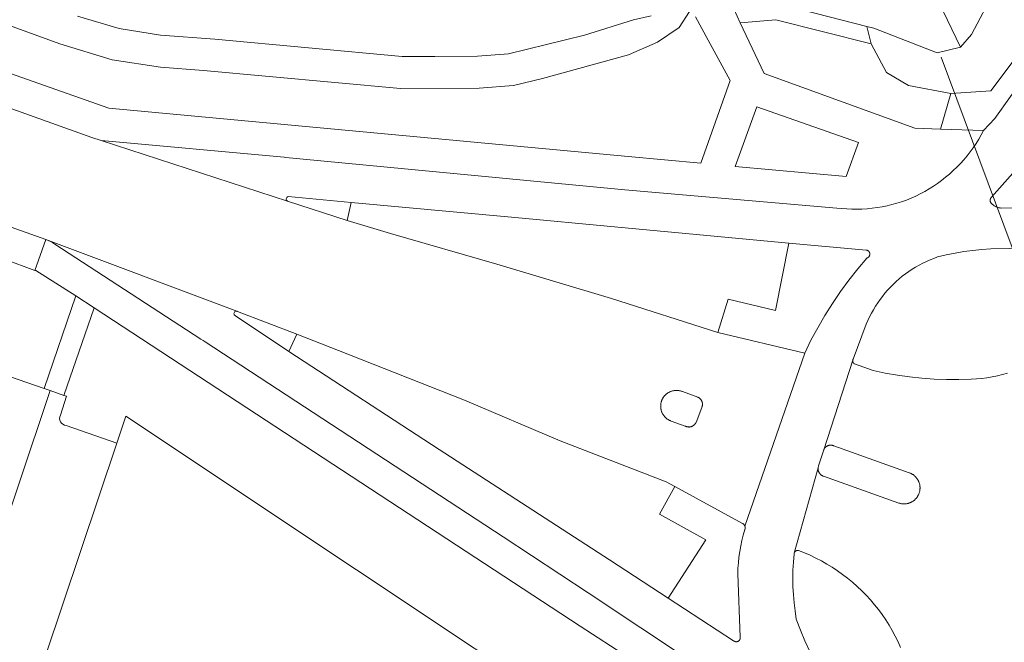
# Model space of a CAD drawing. Header units: metres. Extents: x 149984 to 156489, y 469398 to 478068.
# Tile 272 of 656: x 153546 to 153608, y 472508 to 472547. Entities that reach past the tile are written whole.
import ezdxf

# ---------------------------------------------------------------- set-up
doc = ezdxf.new("R2010")
doc.units = ezdxf.units.M
doc.header["$LTSCALE"] = 0.75
for name, color, linetype, lineweight in [('B-WE-GR-BEPLANTING_CULTUUR_HEESTERS-GV', 252, 'Continuous', 18), ('B-WE-KW-KUNSTWERK_DUIKER-G', 6, 'Continuous', 18), ('B-WE-OG-TERREIN_BEGROEID-GV', 252, 'Continuous', 18), ('B-WE-OG-TERREIN_ERF-GV', 252, 'Continuous', 18), ('B-WE-OG-TERREIN_OEVER-GV', 252, 'Continuous', 18), ('B-WE-OG-WATER_MEER-GV', 252, 'Continuous', 18), ('B-WE-VH-GESLOTENVERHARDING_ASFALT-GV', 252, 'Continuous', 18), ('B-WE-VH-GESLOTENVERHARDING_BETON-GV', 252, 'Continuous', 18), ('B-WE-VH-OPENVERHARDING_BETONSTRAATSTEEN-GV', 252, 'Continuous', 18), ('B-WE-VH-OPENVERHARDING_TEGEL-GV', 252, 'Continuous', 18)]:
    doc.layers.add(name, color=color, linetype=linetype, lineweight=lineweight)

msp = doc.modelspace()

# ---------------------------------------------------------------- linework, layer by layer
at = {"layer": 'B-WE-GR-BEPLANTING_CULTUUR_HEESTERS-GV', "flags": 128}
for points in [[(153542.152, 472524.126), (153542.553, 472525.322), (153543.504, 472524.995), (153547.919, 472523.475), (153549.896, 472529.272), (153547.4, 472530.861), (153547.34, 472530.867), (153545.438, 472531.56)], [(153587.452, 472504.696), (153581.429, 472508.616), (153551.037, 472528.527), (153549.157, 472523.047), (153549.311, 472522.993), (153548.932, 472521.821)], [(153552.456, 472520.068), (153553.019, 472521.745), (153567.445, 472512.135), (153582.203, 472502.303)], [(153549.292, 472521.17), (153552.456, 472520.068)]]:
    msp.add_lwpolyline(points, dxfattribs=at)
at = {"layer": 'B-WE-GR-BEPLANTING_CULTUUR_HEESTERS-GV'}
msp.add_lwpolyline([(153548.932, 472521.821, 0.521611), (153549.292, 472521.17)], format="xyb", dxfattribs=at)
at = {"layer": 'B-WE-KW-KUNSTWERK_DUIKER-G', "flags": 128}
msp.add_lwpolyline([(153603.988, 472544.188), (153628.798, 472477.649)], dxfattribs=at)
at = {"layer": 'B-WE-OG-TERREIN_BEGROEID-GV', "flags": 128}
for points in [[(153519.84, 472552.341), (153551.967, 472541.008), (153584.411, 472537.987), (153588.963, 472537.563), (153590.791, 472542.735), (153589.421, 472545.263), (153588.63, 472546.71)], [(153611.615, 472548.134), (153607.094, 472542.089), (153604.581, 472541.913), (153603.945, 472539.703), (153606.637, 472539.614), (153607.333, 472540.359), (153612.234, 472547.234)], [(153542.752, 472547.258), (153548.901, 472545.031), (153552.164, 472544.036), (153555.185, 472543.564), (153557.881, 472543.366), (153570.193, 472542.241), (153575.096, 472542.251), (153577.249, 472542.419), (153579.057, 472542.863), (153584.447, 472544.332), (153586.247, 472545.126), (153587.596, 472546.055), (153588.25, 472547.056)], [(153588.25, 472547.056), (153587.596, 472546.055), (153586.247, 472545.126), (153584.447, 472544.332), (153579.057, 472542.863), (153577.249, 472542.419), (153575.096, 472542.251), (153570.193, 472542.241), (153557.881, 472543.366), (153555.185, 472543.564), (153552.164, 472544.036), (153548.901, 472545.031), (153542.752, 472547.258)], [(153585.86, 472546.78), (153584.75, 472546.52), (153581.69, 472545.57), (153576.93, 472544.4), (153575.01, 472544.25), (153572.33, 472544.23), (153570.29, 472544.24), (153558.58, 472545.32), (153555.18, 472545.57), (153552.61, 472545.99), (153550, 472546.76)], [(153620.065, 472532.451), (153607.081, 472532.204), (153606.521, 472532.166), (153605.963, 472532.11), (153605.407, 472532.035), (153604.854, 472531.943), (153604.304, 472531.833), (153603.758, 472531.705), (153603.521, 472531.618), (153603.286, 472531.523), (153603.056, 472531.421), (153602.828, 472531.31), (153602.605, 472531.192), (153602.385, 472531.067), (153602.17, 472530.934), (153601.96, 472530.794), (153601.754, 472530.647), (153601.554, 472530.493), (153601.359, 472530.333), (153601.169, 472530.166), (153600.985, 472529.992), (153600.807, 472529.813), (153600.635, 472529.628), (153600.47, 472529.437), (153600.311, 472529.24), (153600.159, 472529.039), (153600.013, 472528.832), (153599.875, 472528.621), (153599.744, 472528.405), (153599.62, 472528.184), (153599.504, 472527.96), (153599.395, 472527.732), (153599.294, 472527.5), (153598.472, 472525.307), (153598.469, 472525.3), (153598.466, 472525.293), (153598.464, 472525.286), (153598.461, 472525.279), (153598.459, 472525.271), (153598.457, 472525.264), (153598.456, 472525.257), (153598.454, 472525.249), (153598.453, 472525.241), (153598.452, 472525.234), (153598.452, 472525.226), (153598.452, 472525.218), (153598.452, 472525.21), (153598.452, 472525.203), (153598.452, 472525.195), (153598.453, 472525.187), (153598.454, 472525.18), (153598.456, 472525.172), (153598.457, 472525.164), (153598.459, 472525.157), (153598.461, 472525.149), (153598.463, 472525.142), (153598.466, 472525.135), (153598.469, 472525.128), (153598.472, 472525.121), (153598.475, 472525.114), (153598.479, 472525.107), (153598.483, 472525.1), (153598.487, 472525.093), (153598.491, 472525.087), (153598.496, 472525.081), (153598.501, 472525.075), (153598.505, 472525.069), (153598.511, 472525.063), (153598.516, 472525.057), (153598.521, 472525.052), (153598.527, 472525.047), (153598.533, 472525.042), (153598.539, 472525.037), (153598.545, 472525.032), (153598.552, 472525.028), (153598.558, 472525.024), (153598.565, 472525.02), (153599.738, 472524.61), (153600.491, 472524.449), (153601.25, 472524.314), (153602.012, 472524.205), (153602.778, 472524.122), (153603.547, 472524.066), (153604.317, 472524.036), (153605.087, 472524.033), (153605.857, 472524.056), (153606.187, 472524.077), (153606.516, 472524.109), (153606.844, 472524.152), (153607.171, 472524.206), (153607.495, 472524.27), (153607.817, 472524.346), (153608.136, 472524.431)], [(153601.448, 472507.289), (153601.285, 472507.647), (153601.111, 472508), (153600.923, 472508.345), (153600.724, 472508.685), (153600.514, 472509.016), (153600.291, 472509.341), (153600.058, 472509.657), (153599.813, 472509.965), (153599.558, 472510.264), (153599.293, 472510.554), (153599.018, 472510.835), (153598.733, 472511.106), (153598.438, 472511.367), (153598.135, 472511.617), (153597.823, 472511.856), (153597.503, 472512.085), (153597.175, 472512.302), (153596.84, 472512.508), (153596.498, 472512.701), (153596.149, 472512.883), (153595.794, 472513.052), (153595.434, 472513.209), (153595.068, 472513.353), (153595.06, 472513.354), (153595.052, 472513.355), (153595.044, 472513.356), (153595.035, 472513.357), (153595.027, 472513.357), (153595.019, 472513.357), (153595.011, 472513.357), (153595.003, 472513.356), (153594.995, 472513.355), (153594.986, 472513.354), (153594.978, 472513.353), (153594.97, 472513.351), (153594.962, 472513.349), (153594.955, 472513.347), (153594.947, 472513.344), (153594.939, 472513.341), (153594.931, 472513.338), (153594.924, 472513.335), (153594.917, 472513.331), (153594.909, 472513.327), (153594.902, 472513.323), (153594.895, 472513.319), (153594.889, 472513.314), (153594.882, 472513.309), (153594.875, 472513.304), (153594.869, 472513.299), (153594.863, 472513.294), (153594.857, 472513.288), (153594.851, 472513.282), (153594.846, 472513.276), (153594.841, 472513.27), (153594.836, 472513.263), (153594.831, 472513.257), (153594.826, 472513.25), (153594.822, 472513.243), (153594.818, 472513.236), (153594.814, 472513.229), (153594.81, 472513.221), (153594.796, 472513.183), (153594.789, 472513.139), (153594.746, 472512.63), (153594.72, 472512.12), (153594.711, 472511.609), (153594.72, 472511.098), (153594.746, 472510.588), (153594.789, 472510.079), (153594.849, 472509.572), (153594.926, 472509.067), (153595.183, 472508.38), (153595.463, 472507.701), (153595.765, 472507.032)]]:
    msp.add_lwpolyline(points, dxfattribs=at)
for points in [[(153590.973, 472547.302), (153591.04, 472547.17), (153591.427, 472546.35), (153593.658, 472546.529), (153599.604, 472545.023), (153599.344, 472546.118), (153593.74, 472547.54)], [(153599.604, 472545.023), (153593.658, 472546.529), (153591.427, 472546.35), (153592.921, 472543.177), (153602.344, 472539.756), (153603.945, 472539.703), (153604.581, 472541.913), (153601.949, 472542.42), (153600.559, 472543.232)], [(153591.114, 472537.352), (153598.044, 472536.724), (153598.82, 472538.863), (153592.453, 472541.086)], [(153567.108, 472535.113), (153566.859, 472533.991), (153569.555, 472533.17), (153576.21, 472531.246), (153583.376, 472529.112), (153590.032, 472526.971), (153590.662, 472529.063), (153593.624, 472528.367), (153594.467, 472532.574), (153583.994, 472533.537), (153576.892, 472534.22)], [(153566.321, 472525.848), (153563.702, 472526.879), (153563.205, 472525.803), (153572.609, 472519.667), (153583.249, 472512.765), (153586.929, 472510.378), (153589.275, 472514.009), (153586.374, 472515.616), (153587.337, 472517.359), (153586.788, 472517.653), (153580.179, 472520.209), (153574.193, 472522.751)]]:
    msp.add_lwpolyline(points, close=True, dxfattribs=at)
at = {"layer": 'B-WE-OG-TERREIN_ERF-GV', "flags": 128}
msp.add_lwpolyline([(153570.286, 472480.015), (153574.057, 472478.649), (153581.749, 472500.948), (153582.203, 472502.303), (153567.445, 472512.135), (153553.019, 472521.745), (153552.456, 472520.068), (153545.729, 472500), (153542.954, 472491.72), (153542.177, 472489.404), (153542.551, 472489.279)], close=True, dxfattribs=at)
at = {"layer": 'B-WE-OG-TERREIN_OEVER-GV', "flags": 128}
msp.add_lwpolyline([(153607.32, 472548.35), (153605.87, 472545.61), (153605.19, 472544.83), (153603.74, 472544.47), (153599.775, 472546.009), (153599.344, 472546.118), (153599.604, 472545.023), (153600.559, 472543.232), (153601.949, 472542.42), (153604.581, 472541.913), (153607.094, 472542.089), (153611.615, 472548.134)], dxfattribs=at)
at = {"layer": 'B-WE-OG-WATER_MEER-GV', "flags": 128}
for points in [[(153593.74, 472547.54), (153599.344, 472546.118), (153599.775, 472546.009), (153603.74, 472544.47), (153605.19, 472544.83), (153597.29, 472561.25)], [(153597.29, 472561.25), (153605.19, 472544.83), (153605.87, 472545.61), (153607.32, 472548.35)], [(153550, 472546.76), (153552.61, 472545.99), (153555.18, 472545.57), (153558.58, 472545.32), (153570.29, 472544.24), (153572.33, 472544.23), (153575.01, 472544.25), (153576.93, 472544.4), (153581.69, 472545.57), (153584.75, 472546.52), (153585.86, 472546.78)]]:
    msp.add_lwpolyline(points, dxfattribs=at)
at = {"layer": 'B-WE-VH-GESLOTENVERHARDING_ASFALT-GV', "flags": 128}
for points in [[(153612.234, 472547.234), (153607.333, 472540.359), (153606.637, 472539.614), (153606.487, 472539.335), (153606.328, 472539.061), (153606.16, 472538.794), (153605.982, 472538.532), (153605.796, 472538.276), (153605.6, 472538.027), (153605.397, 472537.784), (153605.185, 472537.549), (153604.965, 472537.322), (153604.737, 472537.102), (153604.502, 472536.89), (153604.26, 472536.686), (153604.011, 472536.491), (153603.755, 472536.304), (153603.493, 472536.127), (153603.225, 472535.958), (153602.951, 472535.799), (153602.672, 472535.65), (153602.388, 472535.51), (153602.1, 472535.38), (153601.807, 472535.26), (153601.51, 472535.15), (153601.208, 472535.057), (153600.903, 472534.975), (153600.596, 472534.903), (153600.286, 472534.841), (153599.975, 472534.79), (153599.661, 472534.75), (153599.347, 472534.719), (153599.032, 472534.7), (153598.716, 472534.691), (153598.4, 472534.693), (153598.085, 472534.705), (153597.77, 472534.728), (153597.456, 472534.762), (153584.216, 472535.907), (153563.027, 472537.932), (153562.913, 472537.948), (153551.482, 472538.99), (153563.137, 472535.184)], [(153560.005, 472528.291), (153563.702, 472526.879), (153566.321, 472525.848), (153574.193, 472522.751), (153580.179, 472520.209), (153586.788, 472517.653), (153587.337, 472517.359), (153591.571, 472515.048), (153591.581, 472515.042), (153591.59, 472515.036), (153591.599, 472515.029), (153591.608, 472515.022), (153591.617, 472515.015), (153591.625, 472515.008), (153591.633, 472515), (153591.641, 472514.992), (153591.649, 472514.984), (153591.656, 472514.975), (153591.663, 472514.966), (153591.67, 472514.957), (153591.676, 472514.948), (153591.682, 472514.939), (153591.688, 472514.929), (153591.693, 472514.919), (153591.698, 472514.909), (153591.703, 472514.899), (153591.707, 472514.889), (153591.711, 472514.878), (153595.453, 472525.693), (153590.032, 472526.971), (153583.376, 472529.112), (153576.21, 472531.246), (153569.555, 472533.17), (153566.859, 472533.991), (153563.137, 472535.184), (153551.482, 472538.99), (153550.908, 472539.178), (153541.177, 472542.647)], [(153621.563, 472535.012), (153607.741, 472534.758), (153607.708, 472534.761), (153607.675, 472534.765), (153607.642, 472534.771), (153607.609, 472534.778), (153607.577, 472534.785), (153607.545, 472534.794), (153607.513, 472534.804), (153607.482, 472534.815), (153607.451, 472534.827), (153607.42, 472534.841), (153607.39, 472534.855), (153607.361, 472534.87), (153607.332, 472534.887), (153607.303, 472534.904), (153607.275, 472534.922), (153607.248, 472534.942), (153607.222, 472534.962), (153607.196, 472534.983), (153607.171, 472535.005), (153607.147, 472535.028), (153607.14, 472535.034), (153607.132, 472535.04), (153607.126, 472535.047), (153607.119, 472535.054), (153607.112, 472535.061), (153607.106, 472535.068), (153607.1, 472535.076), (153607.095, 472535.083), (153607.089, 472535.091), (153607.084, 472535.099), (153607.079, 472535.107), (153607.075, 472535.116), (153607.07, 472535.124), (153607.067, 472535.133), (153607.063, 472535.142), (153607.06, 472535.151), (153607.057, 472535.16), (153607.054, 472535.169), (153607.051, 472535.178), (153607.049, 472535.188), (153607.048, 472535.197), (153607.046, 472535.206), (153607.045, 472535.216), (153607.044, 472535.225), (153607.044, 472535.235), (153607.044, 472535.245), (153607.044, 472535.254), (153607.045, 472535.264), (153607.046, 472535.273), (153607.047, 472535.283), (153607.048, 472535.292), (153607.05, 472535.301), (153607.052, 472535.311), (153607.055, 472535.32), (153607.058, 472535.329), (153607.061, 472535.338), (153607.065, 472535.347), (153607.068, 472535.356), (153607.072, 472535.364), (153607.077, 472535.373), (153607.082, 472535.381), (153607.086, 472535.389), (153607.092, 472535.397), (153607.097, 472535.405), (153607.103, 472535.413), (153607.109, 472535.42), (153607.115, 472535.427), (153607.122, 472535.434), (153608.455, 472536.94)], [(153538.229, 472536.248), (153538.408, 472536.22), (153548.031, 472532.802), (153559.966, 472528.31)], [(153563.174, 472535.474), (153567.108, 472535.113), (153576.892, 472534.22), (153583.994, 472533.537), (153594.467, 472532.574), (153599.285, 472532.137), (153599.294, 472532.136), (153599.303, 472532.135), (153599.311, 472532.134), (153599.32, 472532.132), (153599.329, 472532.13), (153599.337, 472532.128), (153599.346, 472532.125), (153599.354, 472532.123), (153599.363, 472532.119), (153599.371, 472532.116), (153599.379, 472532.112), (153599.387, 472532.108), (153599.395, 472532.104), (153599.402, 472532.099), (153599.41, 472532.095), (153599.417, 472532.09), (153599.424, 472532.084), (153599.431, 472532.079), (153599.438, 472532.073), (153599.444, 472532.067), (153599.451, 472532.061), (153599.457, 472532.054), (153599.462, 472532.048), (153599.468, 472532.041), (153599.473, 472532.034), (153599.479, 472532.027), (153599.483, 472532.019), (153599.488, 472532.012), (153599.492, 472532.004), (153599.497, 472531.996), (153599.5, 472531.988), (153599.504, 472531.98), (153599.507, 472531.972), (153599.51, 472531.963), (153599.513, 472531.955), (153599.515, 472531.946), (153599.517, 472531.938), (153599.519, 472531.929), (153599.52, 472531.92), (153599.522, 472531.911), (153599.522, 472531.902), (153599.523, 472531.894), (153599.523, 472531.885), (153599.523, 472531.876), (153599.523, 472531.867), (153599.522, 472531.858), (153599.521, 472531.849), (153599.52, 472531.841), (153599.518, 472531.832), (153599.516, 472531.823), (153599.514, 472531.815), (153599.512, 472531.806), (153599.509, 472531.798), (153599.506, 472531.789), (153599.502, 472531.781), (153599.499, 472531.773), (153599.495, 472531.765), (153599.491, 472531.757), (153599.486, 472531.75), (153599.481, 472531.742), (153599.476, 472531.735), (153599.471, 472531.728), (153599.466, 472531.721), (153599.46, 472531.714), (153599.454, 472531.707), (153599.448, 472531.701), (153599.441, 472531.695), (153599.435, 472531.689), (153599.428, 472531.683), (153599.421, 472531.678), (153599.414, 472531.673), (153599.406, 472531.668), (153599.399, 472531.663), (153599.391, 472531.659), (153599.383, 472531.654), (153599.375, 472531.651), (153599.367, 472531.647), (153599.359, 472531.644), (153599.35, 472531.641), (153599.342, 472531.638), (153598.766, 472530.958), (153598.215, 472530.258), (153597.688, 472529.54), (153597.188, 472528.803), (153596.713, 472528.049), (153596.266, 472527.278), (153595.845, 472526.493), (153595.453, 472525.693), (153591.711, 472514.878), (153591.715, 472514.868), (153591.718, 472514.857), (153591.721, 472514.846), (153591.724, 472514.835), (153591.726, 472514.824), (153591.728, 472514.813), (153591.729, 472514.802), (153591.73, 472514.791), (153591.731, 472514.779), (153591.731, 472514.768), (153591.731, 472514.757), (153591.731, 472514.746), (153591.73, 472514.735), (153591.728, 472514.723), (153591.727, 472514.712), (153591.725, 472514.701), (153591.722, 472514.69), (153591.72, 472514.679), (153591.717, 472514.669), (153591.713, 472514.658), (153591.616, 472514.32), (153591.531, 472513.978), (153591.457, 472513.634), (153591.395, 472513.288), (153591.345, 472512.939), (153591.307, 472512.59), (153591.28, 472512.239), (153591.265, 472511.887), (153591.426, 472507.93), (153591.427, 472507.921), (153591.427, 472507.913), (153591.428, 472507.904), (153591.428, 472507.895), (153591.427, 472507.886), (153591.427, 472507.878), (153591.426, 472507.869), (153591.424, 472507.86), (153591.423, 472507.852), (153591.421, 472507.843), (153591.419, 472507.835), (153591.416, 472507.826), (153591.414, 472507.818), (153591.411, 472507.81), (153591.407, 472507.802), (153591.404, 472507.794), (153591.4, 472507.786), (153591.396, 472507.778), (153591.392, 472507.771), (153591.387, 472507.763), (153591.382, 472507.756), (153591.377, 472507.749), (153591.372, 472507.742), (153591.366, 472507.735), (153591.36, 472507.729), (153591.354, 472507.723), (153591.348, 472507.717), (153591.341, 472507.711), (153591.335, 472507.705), (153591.328, 472507.7), (153591.321, 472507.694), (153591.314, 472507.689), (153591.306, 472507.685), (153591.299, 472507.68), (153591.291, 472507.676), (153591.283, 472507.672), (153591.275, 472507.669), (153591.267, 472507.665), (153591.259, 472507.662), (153591.251, 472507.66), (153591.242, 472507.657), (153591.234, 472507.655), (153591.226, 472507.653), (153591.217, 472507.651), (153591.208, 472507.65), (153591.2, 472507.649), (153591.191, 472507.648), (153591.182, 472507.648), (153591.173, 472507.648), (153591.165, 472507.648), (153591.156, 472507.648), (153591.147, 472507.649), (153591.139, 472507.65), (153591.13, 472507.652), (153591.121, 472507.653), (153591.113, 472507.655), (153591.105, 472507.658), (153591.096, 472507.66), (153591.088, 472507.663), (153591.08, 472507.666), (153591.072, 472507.67), (153591.064, 472507.673), (153591.056, 472507.677), (153591.048, 472507.681), (153591.041, 472507.686), (153591.034, 472507.691), (153591.026, 472507.696), (153591.019, 472507.701), (153591.013, 472507.706), (153591.006, 472507.712), (153586.929, 472510.378), (153583.249, 472512.765), (153572.609, 472519.667), (153563.205, 472525.803), (153559.877, 472528.029), (153559.804, 472528.084)], [(153559.966, 472528.31), (153548.031, 472532.802)], [(153548.588, 472532.507), (153557.701, 472526.557), (153557.856, 472526.486), (153557.979, 472526.406), (153576.607, 472514.214), (153581.913, 472510.706), (153588.511, 472506.321)], [(153595.765, 472507.032), (153595.463, 472507.701), (153595.183, 472508.38), (153594.926, 472509.067), (153594.849, 472509.572), (153594.789, 472510.079), (153594.746, 472510.588), (153594.72, 472511.098), (153594.711, 472511.609), (153594.72, 472512.12), (153594.746, 472512.63), (153594.789, 472513.139), (153594.796, 472513.183), (153596.286, 472518.525), (153596.311, 472518.637), (153596.642, 472519.647), (153598.456, 472525.257), (153598.457, 472525.264), (153598.459, 472525.271), (153598.461, 472525.279), (153598.464, 472525.286), (153598.466, 472525.293), (153598.469, 472525.3), (153598.472, 472525.307), (153599.294, 472527.5), (153599.395, 472527.732), (153599.504, 472527.96), (153599.62, 472528.184), (153599.744, 472528.405), (153599.875, 472528.621), (153600.013, 472528.832), (153600.159, 472529.039), (153600.311, 472529.24), (153600.47, 472529.437), (153600.635, 472529.628), (153600.807, 472529.813), (153600.985, 472529.992), (153601.169, 472530.166), (153601.359, 472530.333), (153601.554, 472530.493), (153601.754, 472530.647), (153601.96, 472530.794), (153602.17, 472530.934), (153602.385, 472531.067), (153602.605, 472531.192), (153602.828, 472531.31), (153603.056, 472531.421), (153603.286, 472531.523), (153603.521, 472531.618), (153603.758, 472531.705), (153604.304, 472531.833), (153604.854, 472531.943), (153605.407, 472532.035), (153605.963, 472532.11), (153606.521, 472532.166), (153607.081, 472532.204), (153620.065, 472532.451)], [(153608.136, 472524.431), (153607.817, 472524.346), (153607.495, 472524.27), (153607.171, 472524.206), (153606.844, 472524.152), (153606.516, 472524.109), (153606.187, 472524.077), (153605.857, 472524.056), (153605.087, 472524.033), (153604.317, 472524.036), (153603.547, 472524.066), (153602.778, 472524.122), (153602.012, 472524.205), (153601.25, 472524.314), (153600.491, 472524.449), (153599.738, 472524.61), (153598.565, 472525.02), (153598.558, 472525.024), (153598.552, 472525.028), (153598.545, 472525.032), (153598.539, 472525.037), (153598.533, 472525.042), (153598.527, 472525.047), (153598.521, 472525.052), (153598.516, 472525.057), (153598.511, 472525.063), (153598.505, 472525.069), (153598.501, 472525.075), (153598.496, 472525.081), (153598.491, 472525.087), (153598.487, 472525.093), (153598.483, 472525.1), (153598.479, 472525.107), (153598.475, 472525.114), (153598.472, 472525.121), (153598.469, 472525.128), (153598.466, 472525.135), (153598.463, 472525.142), (153598.461, 472525.149), (153598.459, 472525.157), (153598.457, 472525.164), (153598.456, 472525.172), (153598.454, 472525.18), (153598.453, 472525.187), (153598.452, 472525.195), (153598.452, 472525.203), (153598.452, 472525.21), (153598.452, 472525.218), (153598.452, 472525.226), (153598.452, 472525.234), (153598.453, 472525.241), (153598.454, 472525.249), (153598.456, 472525.257), (153596.642, 472519.647), (153596.649, 472519.661), (153596.656, 472519.676), (153596.663, 472519.691), (153596.671, 472519.705), (153596.679, 472519.719), (153596.688, 472519.732), (153596.697, 472519.746), (153596.707, 472519.759), (153596.718, 472519.771), (153596.728, 472519.784), (153596.739, 472519.795), (153596.751, 472519.807), (153596.763, 472519.818), (153596.775, 472519.829), (153596.788, 472519.839), (153596.801, 472519.849), (153596.814, 472519.858), (153596.828, 472519.867), (153596.841, 472519.875), (153596.856, 472519.883), (153596.87, 472519.891), (153596.885, 472519.897), (153596.9, 472519.904), (153596.915, 472519.91), (153596.93, 472519.915), (153596.946, 472519.92), (153596.962, 472519.924), (153596.977, 472519.928), (153596.993, 472519.931), (153597.009, 472519.934), (153597.026, 472519.936), (153597.042, 472519.937), (153597.058, 472519.938), (153597.074, 472519.938), (153597.091, 472519.938), (153597.107, 472519.937), (153597.123, 472519.936), (153597.139, 472519.934), (153597.155, 472519.932), (153597.171, 472519.929), (153597.187, 472519.925), (153597.203, 472519.921), (153597.218, 472519.916), (153597.234, 472519.911), (153597.249, 472519.905), (153597.264, 472519.899), (153601.975, 472518.216), (153602.008, 472518.205), (153602.04, 472518.192), (153602.072, 472518.178), (153602.103, 472518.163), (153602.134, 472518.148), (153602.164, 472518.131), (153602.194, 472518.113), (153602.223, 472518.094), (153602.251, 472518.074), (153602.279, 472518.053), (153602.306, 472518.031), (153602.332, 472518.008), (153602.357, 472517.984), (153602.381, 472517.96), (153602.405, 472517.934), (153602.428, 472517.908), (153602.449, 472517.881), (153602.47, 472517.853), (153602.49, 472517.825), (153602.509, 472517.796), (153602.527, 472517.766), (153602.544, 472517.736), (153602.559, 472517.705), (153602.574, 472517.673), (153602.587, 472517.642), (153602.6, 472517.609), (153602.611, 472517.576), (153602.621, 472517.543), (153602.63, 472517.51), (153602.638, 472517.476), (153602.645, 472517.442), (153602.65, 472517.408), (153602.655, 472517.373), (153602.658, 472517.339), (153602.66, 472517.304), (153602.66, 472517.27), (153602.66, 472517.235), (153602.658, 472517.2), (153602.655, 472517.166), (153602.651, 472517.131), (153602.646, 472517.097), (153602.64, 472517.063), (153602.632, 472517.029), (153602.623, 472516.996), (153602.613, 472516.963), (153602.602, 472516.93), (153602.59, 472516.897), (153602.576, 472516.865), (153602.562, 472516.834), (153602.546, 472516.803), (153602.53, 472516.772), (153602.512, 472516.743), (153602.493, 472516.713), (153602.474, 472516.685), (153602.453, 472516.657), (153602.432, 472516.63), (153602.409, 472516.603), (153602.386, 472516.578), (153602.361, 472516.553), (153602.336, 472516.529), (153602.31, 472516.506), (153602.284, 472516.484), (153602.256, 472516.463), (153602.228, 472516.443), (153602.199, 472516.424), (153602.169, 472516.406), (153602.139, 472516.389), (153602.109, 472516.372), (153602.077, 472516.357), (153602.046, 472516.344), (153602.013, 472516.331), (153601.981, 472516.319), (153601.948, 472516.309), (153601.914, 472516.299), (153601.881, 472516.291), (153601.847, 472516.284), (153601.813, 472516.278), (153601.778, 472516.273), (153601.744, 472516.27), (153601.709, 472516.268), (153601.675, 472516.266), (153601.64, 472516.267), (153601.605, 472516.268), (153601.571, 472516.27), (153601.536, 472516.274), (153601.502, 472516.279), (153601.468, 472516.285), (153601.434, 472516.292), (153601.4, 472516.301), (153601.367, 472516.31), (153601.334, 472516.321), (153596.623, 472517.997), (153596.607, 472518.003), (153596.591, 472518.009), (153596.575, 472518.017), (153596.559, 472518.024), (153596.544, 472518.032), (153596.529, 472518.041), (153596.514, 472518.05), (153596.5, 472518.06), (153596.486, 472518.07), (153596.472, 472518.08), (153596.459, 472518.092), (153596.446, 472518.103), (153596.433, 472518.115), (153596.421, 472518.127), (153596.41, 472518.14), (153596.398, 472518.153), (153596.388, 472518.167), (153596.377, 472518.181), (153596.367, 472518.195), (153596.358, 472518.21), (153596.349, 472518.225), (153596.341, 472518.24), (153596.333, 472518.256), (153596.326, 472518.271), (153596.319, 472518.287), (153596.313, 472518.303), (153596.308, 472518.32), (153596.303, 472518.336), (153596.298, 472518.353), (153596.294, 472518.37), (153596.291, 472518.387), (153596.289, 472518.404), (153596.286, 472518.421), (153596.285, 472518.439), (153596.284, 472518.456), (153596.284, 472518.473), (153596.284, 472518.491), (153596.285, 472518.508), (153596.286, 472518.525), (153594.796, 472513.183), (153594.81, 472513.221), (153594.814, 472513.229), (153594.818, 472513.236), (153594.822, 472513.243), (153594.826, 472513.25), (153594.831, 472513.257), (153594.836, 472513.263), (153594.841, 472513.27), (153594.846, 472513.276), (153594.851, 472513.282), (153594.857, 472513.288), (153594.863, 472513.294), (153594.869, 472513.299), (153594.875, 472513.304), (153594.882, 472513.309), (153594.889, 472513.314), (153594.895, 472513.319), (153594.902, 472513.323), (153594.909, 472513.327), (153594.917, 472513.331), (153594.924, 472513.335), (153594.931, 472513.338), (153594.939, 472513.341), (153594.947, 472513.344), (153594.955, 472513.347), (153594.962, 472513.349), (153594.97, 472513.351), (153594.978, 472513.353), (153594.986, 472513.354), (153594.995, 472513.355), (153595.003, 472513.356), (153595.011, 472513.357), (153595.019, 472513.357), (153595.027, 472513.357), (153595.035, 472513.357), (153595.044, 472513.356), (153595.052, 472513.355), (153595.06, 472513.354), (153595.068, 472513.353), (153595.434, 472513.209), (153595.794, 472513.052), (153596.149, 472512.883), (153596.498, 472512.701), (153596.84, 472512.508), (153597.175, 472512.302), (153597.503, 472512.085), (153597.823, 472511.856), (153598.135, 472511.617), (153598.438, 472511.367), (153598.733, 472511.106), (153599.018, 472510.835), (153599.293, 472510.554), (153599.558, 472510.264), (153599.813, 472509.965), (153600.058, 472509.657), (153600.291, 472509.341), (153600.514, 472509.016), (153600.724, 472508.685), (153600.923, 472508.345), (153601.111, 472508), (153601.285, 472507.647), (153601.448, 472507.289)]]:
    msp.add_lwpolyline(points, dxfattribs=at)
at = {"layer": 'B-WE-VH-GESLOTENVERHARDING_ASFALT-GV'}
for points in [[(153563.137, 472535.184, -0.720404), (153563.174, 472535.474)], [(153548.031, 472532.802, -0.056087), (153548.588, 472532.507)], [(153559.804, 472528.084, -0.712382), (153559.966, 472528.31)], [(153559.966, 472528.31, -0.07227), (153560.005, 472528.291)]]:
    msp.add_lwpolyline(points, format="xyb", dxfattribs=at)
at = {"layer": 'B-WE-VH-GESLOTENVERHARDING_ASFALT-GV', "flags": 128}
msp.add_lwpolyline([(153589.027, 472522.311), (153589.021, 472522.296), (153588.661, 472521.364), (153588.654, 472521.349), (153588.646, 472521.333), (153588.638, 472521.319), (153588.629, 472521.304), (153588.62, 472521.29), (153588.611, 472521.276), (153588.6, 472521.262), (153588.59, 472521.249), (153588.579, 472521.236), (153588.567, 472521.224), (153588.555, 472521.212), (153588.543, 472521.2), (153588.53, 472521.189), (153588.517, 472521.178), (153588.504, 472521.168), (153588.49, 472521.158), (153588.476, 472521.149), (153588.461, 472521.14), (153588.446, 472521.131), (153588.431, 472521.124), (153588.416, 472521.116), (153588.4, 472521.11), (153588.385, 472521.103), (153588.369, 472521.098), (153588.352, 472521.093), (153588.336, 472521.088), (153588.32, 472521.084), (153588.303, 472521.081), (153588.286, 472521.078), (153588.27, 472521.076), (153588.253, 472521.074), (153588.236, 472521.073), (153588.219, 472521.073), (153588.202, 472521.073), (153588.185, 472521.074), (153588.168, 472521.075), (153588.151, 472521.077), (153588.134, 472521.079), (153588.118, 472521.082), (153588.101, 472521.086), (153588.085, 472521.09), (153588.068, 472521.095), (153588.052, 472521.1), (153588.036, 472521.106), (153588.021, 472521.113), (153588.005, 472521.119), (153587.99, 472521.127), (153587.101, 472521.445), (153587.069, 472521.457), (153587.037, 472521.471), (153587.006, 472521.485), (153586.976, 472521.501), (153586.946, 472521.517), (153586.916, 472521.535), (153586.887, 472521.553), (153586.859, 472521.573), (153586.832, 472521.594), (153586.805, 472521.615), (153586.779, 472521.638), (153586.754, 472521.661), (153586.73, 472521.685), (153586.706, 472521.71), (153586.684, 472521.736), (153586.662, 472521.762), (153586.641, 472521.79), (153586.621, 472521.818), (153586.603, 472521.846), (153586.585, 472521.876), (153586.568, 472521.906), (153586.552, 472521.936), (153586.538, 472521.967), (153586.524, 472521.999), (153586.512, 472522.031), (153586.5, 472522.063), (153586.49, 472522.096), (153586.481, 472522.129), (153586.473, 472522.162), (153586.466, 472522.196), (153586.461, 472522.23), (153586.456, 472522.264), (153586.453, 472522.298), (153586.451, 472522.332), (153586.45, 472522.366), (153586.45, 472522.401), (153586.452, 472522.435), (153586.455, 472522.469), (153586.458, 472522.503), (153586.464, 472522.537), (153586.47, 472522.571), (153586.477, 472522.604), (153586.486, 472522.637), (153586.496, 472522.67), (153586.506, 472522.703), (153586.518, 472522.735), (153586.531, 472522.767), (153586.546, 472522.798), (153586.561, 472522.829), (153586.577, 472522.859), (153586.595, 472522.888), (153586.613, 472522.917), (153586.632, 472522.946), (153586.653, 472522.973), (153586.674, 472523), (153586.696, 472523.026), (153586.719, 472523.052), (153586.743, 472523.076), (153586.768, 472523.1), (153586.794, 472523.123), (153586.82, 472523.145), (153586.847, 472523.166), (153586.875, 472523.186), (153586.903, 472523.205), (153586.933, 472523.223), (153586.962, 472523.24), (153586.993, 472523.256), (153587.024, 472523.271), (153587.055, 472523.285), (153587.087, 472523.297), (153587.119, 472523.309), (153587.152, 472523.32), (153587.185, 472523.329), (153587.218, 472523.337), (153587.251, 472523.344), (153587.285, 472523.35), (153587.319, 472523.355), (153587.353, 472523.358), (153587.388, 472523.361), (153587.422, 472523.362), (153587.456, 472523.362), (153587.49, 472523.361), (153587.525, 472523.358), (153587.559, 472523.355), (153587.593, 472523.35), (153587.626, 472523.344), (153587.66, 472523.337), (153587.693, 472523.329), (153587.726, 472523.319), (153587.759, 472523.309), (153587.791, 472523.297), (153587.823, 472523.284), (153588.766, 472522.941), (153588.781, 472522.934), (153588.796, 472522.927), (153588.811, 472522.919), (153588.826, 472522.91), (153588.84, 472522.902), (153588.854, 472522.892), (153588.867, 472522.882), (153588.881, 472522.872), (153588.893, 472522.861), (153588.906, 472522.85), (153588.918, 472522.839), (153588.93, 472522.827), (153588.941, 472522.814), (153588.952, 472522.801), (153588.962, 472522.788), (153588.972, 472522.775), (153588.982, 472522.761), (153588.991, 472522.747), (153588.999, 472522.732), (153589.007, 472522.717), (153589.015, 472522.702), (153589.022, 472522.687), (153589.028, 472522.672), (153589.034, 472522.656), (153589.039, 472522.64), (153589.044, 472522.624), (153589.048, 472522.608), (153589.052, 472522.591), (153589.055, 472522.575), (153589.058, 472522.558), (153589.06, 472522.542), (153589.061, 472522.525), (153589.062, 472522.508), (153589.062, 472522.492), (153589.062, 472522.475), (153589.061, 472522.458), (153589.06, 472522.441), (153589.058, 472522.425), (153589.055, 472522.408), (153589.052, 472522.392), (153589.048, 472522.375), (153589.044, 472522.359), (153589.039, 472522.343), (153589.033, 472522.327)], close=True, dxfattribs=at)
at = {"layer": 'B-WE-VH-GESLOTENVERHARDING_BETON-GV', "flags": 128}
for points in [[(153587.99, 472521.127), (153588.005, 472521.119), (153588.021, 472521.113), (153588.036, 472521.106), (153588.052, 472521.1), (153588.068, 472521.095), (153588.085, 472521.09), (153588.101, 472521.086), (153588.118, 472521.082), (153588.134, 472521.079), (153588.151, 472521.077), (153588.168, 472521.075), (153588.185, 472521.074), (153588.202, 472521.073), (153588.219, 472521.073), (153588.236, 472521.073), (153588.253, 472521.074), (153588.27, 472521.076), (153588.286, 472521.078), (153588.303, 472521.081), (153588.32, 472521.084), (153588.336, 472521.088), (153588.352, 472521.093), (153588.369, 472521.098), (153588.385, 472521.103), (153588.4, 472521.11), (153588.416, 472521.116), (153588.431, 472521.124), (153588.446, 472521.131), (153588.461, 472521.14), (153588.476, 472521.149), (153588.49, 472521.158), (153588.504, 472521.168), (153588.517, 472521.178), (153588.53, 472521.189), (153588.543, 472521.2), (153588.555, 472521.212), (153588.567, 472521.224), (153588.579, 472521.236), (153588.59, 472521.249), (153588.6, 472521.262), (153588.611, 472521.276), (153588.62, 472521.29), (153588.629, 472521.304), (153588.638, 472521.319), (153588.646, 472521.333), (153588.654, 472521.349), (153588.661, 472521.364), (153589.021, 472522.296), (153589.027, 472522.311), (153589.033, 472522.327), (153589.039, 472522.343), (153589.044, 472522.359), (153589.048, 472522.375), (153589.052, 472522.392), (153589.055, 472522.408), (153589.058, 472522.425), (153589.06, 472522.441), (153589.061, 472522.458), (153589.062, 472522.475), (153589.062, 472522.492), (153589.062, 472522.508), (153589.061, 472522.525), (153589.06, 472522.542), (153589.058, 472522.558), (153589.055, 472522.575), (153589.052, 472522.591), (153589.048, 472522.608), (153589.044, 472522.624), (153589.039, 472522.64), (153589.034, 472522.656), (153589.028, 472522.672), (153589.022, 472522.687), (153589.015, 472522.702), (153589.007, 472522.717), (153588.999, 472522.732), (153588.991, 472522.747), (153588.982, 472522.761), (153588.972, 472522.775), (153588.962, 472522.788), (153588.952, 472522.801), (153588.941, 472522.814), (153588.93, 472522.827), (153588.918, 472522.839), (153588.906, 472522.85), (153588.893, 472522.861), (153588.881, 472522.872), (153588.867, 472522.882), (153588.854, 472522.892), (153588.84, 472522.902), (153588.826, 472522.91), (153588.811, 472522.919), (153588.796, 472522.927), (153588.781, 472522.934), (153588.766, 472522.941), (153587.823, 472523.284), (153587.791, 472523.297), (153587.759, 472523.309), (153587.726, 472523.319), (153587.693, 472523.329), (153587.66, 472523.337), (153587.626, 472523.344), (153587.593, 472523.35), (153587.559, 472523.355), (153587.525, 472523.358), (153587.49, 472523.361), (153587.456, 472523.362), (153587.422, 472523.362), (153587.388, 472523.361), (153587.353, 472523.358), (153587.319, 472523.355), (153587.285, 472523.35), (153587.251, 472523.344), (153587.218, 472523.337), (153587.185, 472523.329), (153587.152, 472523.32), (153587.119, 472523.309), (153587.087, 472523.297), (153587.055, 472523.285), (153587.024, 472523.271), (153586.993, 472523.256), (153586.962, 472523.24), (153586.933, 472523.223), (153586.903, 472523.205), (153586.875, 472523.186), (153586.847, 472523.166), (153586.82, 472523.145), (153586.794, 472523.123), (153586.768, 472523.1), (153586.743, 472523.076), (153586.719, 472523.052), (153586.696, 472523.026), (153586.674, 472523), (153586.653, 472522.973), (153586.632, 472522.946), (153586.613, 472522.917), (153586.595, 472522.888), (153586.577, 472522.859), (153586.561, 472522.829), (153586.546, 472522.798), (153586.531, 472522.767), (153586.518, 472522.735), (153586.506, 472522.703), (153586.496, 472522.67), (153586.486, 472522.637), (153586.477, 472522.604), (153586.47, 472522.571), (153586.464, 472522.537), (153586.458, 472522.503), (153586.455, 472522.469), (153586.452, 472522.435), (153586.45, 472522.401), (153586.45, 472522.366), (153586.451, 472522.332), (153586.453, 472522.298), (153586.456, 472522.264), (153586.461, 472522.23), (153586.466, 472522.196), (153586.473, 472522.162), (153586.481, 472522.129), (153586.49, 472522.096), (153586.5, 472522.063), (153586.512, 472522.031), (153586.524, 472521.999), (153586.538, 472521.967), (153586.552, 472521.936), (153586.568, 472521.906), (153586.585, 472521.876), (153586.603, 472521.846), (153586.621, 472521.818), (153586.641, 472521.79), (153586.662, 472521.762), (153586.684, 472521.736), (153586.706, 472521.71), (153586.73, 472521.685), (153586.754, 472521.661), (153586.779, 472521.638), (153586.805, 472521.615), (153586.832, 472521.594), (153586.859, 472521.573), (153586.887, 472521.553), (153586.916, 472521.535), (153586.946, 472521.517), (153586.976, 472521.501), (153587.006, 472521.485), (153587.037, 472521.471), (153587.069, 472521.457), (153587.101, 472521.445)], [(153596.993, 472519.931), (153596.977, 472519.928), (153596.962, 472519.924), (153596.946, 472519.92), (153596.93, 472519.915), (153596.915, 472519.91), (153596.9, 472519.904), (153596.885, 472519.897), (153596.87, 472519.891), (153596.856, 472519.883), (153596.841, 472519.875), (153596.828, 472519.867), (153596.814, 472519.858), (153596.801, 472519.849), (153596.788, 472519.839), (153596.775, 472519.829), (153596.763, 472519.818), (153596.751, 472519.807), (153596.739, 472519.795), (153596.728, 472519.784), (153596.718, 472519.771), (153596.707, 472519.759), (153596.697, 472519.746), (153596.688, 472519.732), (153596.679, 472519.719), (153596.671, 472519.705), (153596.663, 472519.691), (153596.656, 472519.676), (153596.649, 472519.661), (153596.642, 472519.647), (153596.311, 472518.637), (153596.286, 472518.525), (153596.285, 472518.508), (153596.284, 472518.491), (153596.284, 472518.473), (153596.284, 472518.456), (153596.285, 472518.439), (153596.286, 472518.421), (153596.289, 472518.404), (153596.291, 472518.387), (153596.294, 472518.37), (153596.298, 472518.353), (153596.303, 472518.336), (153596.308, 472518.32), (153596.313, 472518.303), (153596.319, 472518.287), (153596.326, 472518.271), (153596.333, 472518.256), (153596.341, 472518.24), (153596.349, 472518.225), (153596.358, 472518.21), (153596.367, 472518.195), (153596.377, 472518.181), (153596.388, 472518.167), (153596.398, 472518.153), (153596.41, 472518.14), (153596.421, 472518.127), (153596.433, 472518.115), (153596.446, 472518.103), (153596.459, 472518.092), (153596.472, 472518.08), (153596.486, 472518.07), (153596.5, 472518.06), (153596.514, 472518.05), (153596.529, 472518.041), (153596.544, 472518.032), (153596.559, 472518.024), (153596.575, 472518.017), (153596.591, 472518.009), (153596.607, 472518.003), (153596.623, 472517.997), (153601.334, 472516.321), (153601.367, 472516.31), (153601.4, 472516.301), (153601.434, 472516.292), (153601.468, 472516.285), (153601.502, 472516.279), (153601.536, 472516.274), (153601.571, 472516.27), (153601.605, 472516.268), (153601.64, 472516.267), (153601.675, 472516.266), (153601.709, 472516.268), (153601.744, 472516.27), (153601.778, 472516.273), (153601.813, 472516.278), (153601.847, 472516.284), (153601.881, 472516.291), (153601.914, 472516.299), (153601.948, 472516.309), (153601.981, 472516.319), (153602.013, 472516.331), (153602.046, 472516.344), (153602.077, 472516.357), (153602.109, 472516.372), (153602.139, 472516.389), (153602.169, 472516.406), (153602.199, 472516.424), (153602.228, 472516.443), (153602.256, 472516.463), (153602.284, 472516.484), (153602.31, 472516.506), (153602.336, 472516.529), (153602.361, 472516.553), (153602.386, 472516.578), (153602.409, 472516.603), (153602.432, 472516.63), (153602.453, 472516.657), (153602.474, 472516.685), (153602.493, 472516.713), (153602.512, 472516.743), (153602.53, 472516.772), (153602.546, 472516.803), (153602.562, 472516.834), (153602.576, 472516.865), (153602.59, 472516.897), (153602.602, 472516.93), (153602.613, 472516.963), (153602.623, 472516.996), (153602.632, 472517.029), (153602.64, 472517.063), (153602.646, 472517.097), (153602.651, 472517.131), (153602.655, 472517.166), (153602.658, 472517.2), (153602.66, 472517.235), (153602.66, 472517.27), (153602.66, 472517.304), (153602.658, 472517.339), (153602.655, 472517.373), (153602.65, 472517.408), (153602.645, 472517.442), (153602.638, 472517.476), (153602.63, 472517.51), (153602.621, 472517.543), (153602.611, 472517.576), (153602.6, 472517.609), (153602.587, 472517.642), (153602.574, 472517.673), (153602.559, 472517.705), (153602.544, 472517.736), (153602.527, 472517.766), (153602.509, 472517.796), (153602.49, 472517.825), (153602.47, 472517.853), (153602.449, 472517.881), (153602.428, 472517.908), (153602.405, 472517.934), (153602.381, 472517.96), (153602.357, 472517.984), (153602.332, 472518.008), (153602.306, 472518.031), (153602.279, 472518.053), (153602.251, 472518.074), (153602.223, 472518.094), (153602.194, 472518.113), (153602.164, 472518.131), (153602.134, 472518.148), (153602.103, 472518.163), (153602.072, 472518.178), (153602.04, 472518.192), (153602.008, 472518.205), (153601.975, 472518.216), (153597.264, 472519.899), (153597.249, 472519.905), (153597.234, 472519.911), (153597.218, 472519.916), (153597.203, 472519.921), (153597.187, 472519.925), (153597.171, 472519.929), (153597.155, 472519.932), (153597.139, 472519.934), (153597.123, 472519.936), (153597.107, 472519.937), (153597.091, 472519.938), (153597.074, 472519.938), (153597.058, 472519.938), (153597.042, 472519.937), (153597.026, 472519.936), (153597.009, 472519.934)]]:
    msp.add_lwpolyline(points, close=True, dxfattribs=at)
at = {"layer": 'B-WE-VH-OPENVERHARDING_BETONSTRAATSTEEN-GV', "flags": 128}
msp.add_lwpolyline([(153545.438, 472531.56), (153547.34, 472530.867), (153548.031, 472532.802), (153538.408, 472536.22), (153537.717, 472534.385)], close=True, dxfattribs=at)
at = {"layer": 'B-WE-VH-OPENVERHARDING_BETONSTRAATSTEEN-GV'}
for points in [[(153563.174, 472535.474, 0.720404), (153563.137, 472535.184)], [(153559.966, 472528.31, 0.712382), (153559.804, 472528.084)], [(153560.005, 472528.291, 0.07227), (153559.966, 472528.31)], [(153549.292, 472521.17, -0.521611), (153548.932, 472521.821)]]:
    msp.add_lwpolyline(points, format="xyb", dxfattribs=at)
at = {"layer": 'B-WE-VH-OPENVERHARDING_BETONSTRAATSTEEN-GV', "flags": 128}
for points in [[(153563.137, 472535.184), (153566.859, 472533.991)], [(153566.859, 472533.991), (153567.108, 472535.113), (153563.174, 472535.474)], [(153559.804, 472528.084), (153559.877, 472528.029), (153563.205, 472525.803), (153563.702, 472526.879), (153560.005, 472528.291)], [(153540.462, 472500), (153548.292, 472523.347), (153547.919, 472523.475), (153543.504, 472524.995), (153538.185, 472509.114), (153538.178, 472509.094), (153535.132, 472500), (153530.905, 472487.378)], [(153548.932, 472521.821), (153549.311, 472522.993), (153549.157, 472523.047), (153548.292, 472523.347), (153540.462, 472500), (153538.093, 472492.935)], [(153538.706, 472493.219), (153542.954, 472491.72), (153545.729, 472500), (153552.456, 472520.068), (153549.292, 472521.17)]]:
    msp.add_lwpolyline(points, dxfattribs=at)
at = {"layer": 'B-WE-VH-OPENVERHARDING_TEGEL-GV', "flags": 128}
for points in [[(153588.63, 472546.71), (153589.421, 472545.263), (153590.791, 472542.735), (153588.963, 472537.563), (153584.411, 472537.987), (153551.967, 472541.008), (153519.84, 472552.341)], [(153541.177, 472542.647), (153550.908, 472539.178), (153551.482, 472538.99), (153562.913, 472537.948), (153563.027, 472537.932), (153584.216, 472535.907), (153597.456, 472534.762), (153597.77, 472534.728), (153598.085, 472534.705), (153598.4, 472534.693), (153598.716, 472534.691), (153599.032, 472534.7), (153599.347, 472534.719), (153599.661, 472534.75), (153599.975, 472534.79), (153600.286, 472534.841), (153600.596, 472534.903), (153600.903, 472534.975), (153601.208, 472535.057), (153601.51, 472535.15), (153601.807, 472535.26), (153602.1, 472535.38), (153602.388, 472535.51), (153602.672, 472535.65), (153602.951, 472535.799), (153603.225, 472535.958), (153603.493, 472536.127), (153603.755, 472536.304), (153604.011, 472536.491), (153604.26, 472536.686), (153604.502, 472536.89), (153604.737, 472537.102), (153604.965, 472537.322), (153605.185, 472537.549), (153605.397, 472537.784), (153605.6, 472538.027), (153605.796, 472538.276), (153605.982, 472538.532), (153606.16, 472538.794), (153606.328, 472539.061), (153606.487, 472539.335), (153606.637, 472539.614), (153603.945, 472539.703), (153602.344, 472539.756), (153592.921, 472543.177), (153591.427, 472546.35), (153591.04, 472547.17)], [(153608.455, 472536.94), (153607.122, 472535.434), (153607.115, 472535.427), (153607.109, 472535.42), (153607.103, 472535.413), (153607.097, 472535.405), (153607.092, 472535.397), (153607.086, 472535.389), (153607.082, 472535.381), (153607.077, 472535.373), (153607.072, 472535.364), (153607.068, 472535.356), (153607.065, 472535.347), (153607.061, 472535.338), (153607.058, 472535.329), (153607.055, 472535.32), (153607.052, 472535.311), (153607.05, 472535.301), (153607.048, 472535.292), (153607.047, 472535.283), (153607.046, 472535.273), (153607.045, 472535.264), (153607.044, 472535.254), (153607.044, 472535.245), (153607.044, 472535.235), (153607.044, 472535.225), (153607.045, 472535.216), (153607.046, 472535.206), (153607.048, 472535.197), (153607.049, 472535.188), (153607.051, 472535.178), (153607.054, 472535.169), (153607.057, 472535.16), (153607.06, 472535.151), (153607.063, 472535.142), (153607.067, 472535.133), (153607.07, 472535.124), (153607.075, 472535.116), (153607.079, 472535.107), (153607.084, 472535.099), (153607.089, 472535.091), (153607.095, 472535.083), (153607.1, 472535.076), (153607.106, 472535.068), (153607.112, 472535.061), (153607.119, 472535.054), (153607.126, 472535.047), (153607.132, 472535.04), (153607.14, 472535.034), (153607.147, 472535.028), (153607.171, 472535.005), (153607.196, 472534.983), (153607.222, 472534.962), (153607.248, 472534.942), (153607.275, 472534.922), (153607.303, 472534.904), (153607.332, 472534.887), (153607.361, 472534.87), (153607.39, 472534.855), (153607.42, 472534.841), (153607.451, 472534.827), (153607.482, 472534.815), (153607.513, 472534.804), (153607.545, 472534.794), (153607.577, 472534.785), (153607.609, 472534.778), (153607.642, 472534.771), (153607.675, 472534.765), (153607.708, 472534.761), (153607.741, 472534.758), (153621.563, 472535.012)], [(153548.031, 472532.802), (153547.34, 472530.867), (153547.4, 472530.861), (153549.896, 472529.272), (153551.037, 472528.527), (153581.429, 472508.616), (153587.452, 472504.696)], [(153557.979, 472526.406), (153557.856, 472526.486), (153557.701, 472526.557), (153548.588, 472532.507)], [(153588.511, 472506.321), (153581.913, 472510.706), (153576.607, 472514.214), (153557.979, 472526.406)]]:
    msp.add_lwpolyline(points, dxfattribs=at)
for points in [[(153591.114, 472537.352), (153592.453, 472541.086), (153598.82, 472538.863), (153598.044, 472536.724)], [(153599.52, 472531.92), (153599.519, 472531.929), (153599.517, 472531.938), (153599.515, 472531.946), (153599.513, 472531.955), (153599.51, 472531.963), (153599.507, 472531.972), (153599.504, 472531.98), (153599.5, 472531.988), (153599.497, 472531.996), (153599.492, 472532.004), (153599.488, 472532.012), (153599.483, 472532.019), (153599.479, 472532.027), (153599.473, 472532.034), (153599.468, 472532.041), (153599.462, 472532.048), (153599.457, 472532.054), (153599.451, 472532.061), (153599.444, 472532.067), (153599.438, 472532.073), (153599.431, 472532.079), (153599.424, 472532.084), (153599.417, 472532.09), (153599.41, 472532.095), (153599.402, 472532.099), (153599.395, 472532.104), (153599.387, 472532.108), (153599.379, 472532.112), (153599.371, 472532.116), (153599.363, 472532.119), (153599.354, 472532.123), (153599.346, 472532.125), (153599.337, 472532.128), (153599.329, 472532.13), (153599.32, 472532.132), (153599.311, 472532.134), (153599.303, 472532.135), (153599.294, 472532.136), (153599.285, 472532.137), (153594.467, 472532.574), (153593.624, 472528.367), (153590.662, 472529.063), (153590.032, 472526.971), (153595.453, 472525.693), (153595.845, 472526.493), (153596.266, 472527.278), (153596.713, 472528.049), (153597.188, 472528.803), (153597.688, 472529.54), (153598.215, 472530.258), (153598.766, 472530.958), (153599.342, 472531.638), (153599.35, 472531.641), (153599.359, 472531.644), (153599.367, 472531.647), (153599.375, 472531.651), (153599.383, 472531.654), (153599.391, 472531.659), (153599.399, 472531.663), (153599.406, 472531.668), (153599.414, 472531.673), (153599.421, 472531.678), (153599.428, 472531.683), (153599.435, 472531.689), (153599.441, 472531.695), (153599.448, 472531.701), (153599.454, 472531.707), (153599.46, 472531.714), (153599.466, 472531.721), (153599.471, 472531.728), (153599.476, 472531.735), (153599.481, 472531.742), (153599.486, 472531.75), (153599.491, 472531.757), (153599.495, 472531.765), (153599.499, 472531.773), (153599.502, 472531.781), (153599.506, 472531.789), (153599.509, 472531.798), (153599.512, 472531.806), (153599.514, 472531.815), (153599.516, 472531.823), (153599.518, 472531.832), (153599.52, 472531.841), (153599.521, 472531.849), (153599.522, 472531.858), (153599.523, 472531.867), (153599.523, 472531.876), (153599.523, 472531.885), (153599.523, 472531.894), (153599.522, 472531.902), (153599.522, 472531.911)], [(153549.157, 472523.047), (153551.037, 472528.527), (153549.896, 472529.272), (153547.919, 472523.475), (153548.292, 472523.347)], [(153586.929, 472510.378), (153591.006, 472507.712), (153591.013, 472507.706), (153591.019, 472507.701), (153591.026, 472507.696), (153591.034, 472507.691), (153591.041, 472507.686), (153591.048, 472507.681), (153591.056, 472507.677), (153591.064, 472507.673), (153591.072, 472507.67), (153591.08, 472507.666), (153591.088, 472507.663), (153591.096, 472507.66), (153591.105, 472507.658), (153591.113, 472507.655), (153591.121, 472507.653), (153591.13, 472507.652), (153591.139, 472507.65), (153591.147, 472507.649), (153591.156, 472507.648), (153591.165, 472507.648), (153591.173, 472507.648), (153591.182, 472507.648), (153591.191, 472507.648), (153591.2, 472507.649), (153591.208, 472507.65), (153591.217, 472507.651), (153591.226, 472507.653), (153591.234, 472507.655), (153591.242, 472507.657), (153591.251, 472507.66), (153591.259, 472507.662), (153591.267, 472507.665), (153591.275, 472507.669), (153591.283, 472507.672), (153591.291, 472507.676), (153591.299, 472507.68), (153591.306, 472507.685), (153591.314, 472507.689), (153591.321, 472507.694), (153591.328, 472507.7), (153591.335, 472507.705), (153591.341, 472507.711), (153591.348, 472507.717), (153591.354, 472507.723), (153591.36, 472507.729), (153591.366, 472507.735), (153591.372, 472507.742), (153591.377, 472507.749), (153591.382, 472507.756), (153591.387, 472507.763), (153591.392, 472507.771), (153591.396, 472507.778), (153591.4, 472507.786), (153591.404, 472507.794), (153591.407, 472507.802), (153591.411, 472507.81), (153591.414, 472507.818), (153591.416, 472507.826), (153591.419, 472507.835), (153591.421, 472507.843), (153591.423, 472507.852), (153591.424, 472507.86), (153591.426, 472507.869), (153591.427, 472507.878), (153591.427, 472507.886), (153591.428, 472507.895), (153591.428, 472507.904), (153591.427, 472507.913), (153591.427, 472507.921), (153591.426, 472507.93), (153591.265, 472511.887), (153591.28, 472512.239), (153591.307, 472512.59), (153591.345, 472512.939), (153591.395, 472513.288), (153591.457, 472513.634), (153591.531, 472513.978), (153591.616, 472514.32), (153591.713, 472514.658), (153591.717, 472514.669), (153591.72, 472514.679), (153591.722, 472514.69), (153591.725, 472514.701), (153591.727, 472514.712), (153591.728, 472514.723), (153591.73, 472514.735), (153591.731, 472514.746), (153591.731, 472514.757), (153591.731, 472514.768), (153591.731, 472514.779), (153591.73, 472514.791), (153591.729, 472514.802), (153591.728, 472514.813), (153591.726, 472514.824), (153591.724, 472514.835), (153591.721, 472514.846), (153591.718, 472514.857), (153591.715, 472514.868), (153591.711, 472514.878), (153591.707, 472514.889), (153591.703, 472514.899), (153591.698, 472514.909), (153591.693, 472514.919), (153591.688, 472514.929), (153591.682, 472514.939), (153591.676, 472514.948), (153591.67, 472514.957), (153591.663, 472514.966), (153591.656, 472514.975), (153591.649, 472514.984), (153591.641, 472514.992), (153591.633, 472515), (153591.625, 472515.008), (153591.617, 472515.015), (153591.608, 472515.022), (153591.599, 472515.029), (153591.59, 472515.036), (153591.581, 472515.042), (153591.571, 472515.048), (153587.337, 472517.359), (153586.374, 472515.616), (153589.275, 472514.009)]]:
    msp.add_lwpolyline(points, close=True, dxfattribs=at)
at = {"layer": 'B-WE-VH-OPENVERHARDING_TEGEL-GV'}
msp.add_lwpolyline([(153548.588, 472532.507, 0.056087), (153548.031, 472532.802)], format="xyb", dxfattribs=at)

doc.saveas('drawing.dxf')
